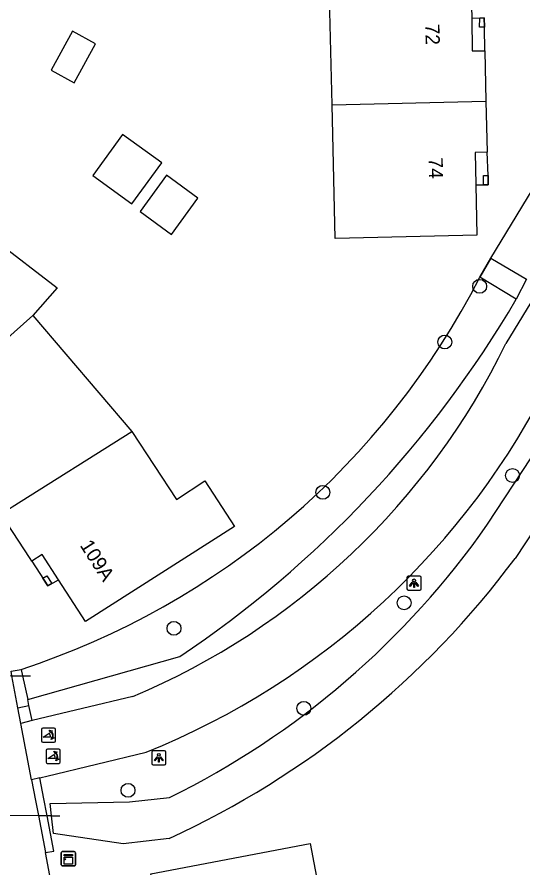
# Model space of a CAD drawing. Extents: x 159628 to 160723, y 388176 to 389416.
# Drawn here: x 160357.7 to 160393.4, y 388521 to 388580.9 of the extents above; entities that cross this region are included whole.
import ezdxf

# ---------------------------------------------------------------- set-up
doc = ezdxf.new("R2010")
doc.units = 0
for name, color, linetype in [('IMGEO_Berm_groen', 7, 'Continuous'), ('IMGEO_Boom', 7, 'Continuous'), ('IMGEO_Duiker', 7, 'Continuous'), ('IMGEO_Fietspad_gesloten', 7, 'Continuous'), ('IMGEO_Groenvoorziening', 7, 'Continuous'), ('IMGEO_Haag', 7, 'Continuous'), ('IMGEO_Hek', 7, 'Continuous'), ('IMGEO_Kast', 7, 'Continuous'), ('IMGEO_Lichtpunt', 7, 'Continuous'), ('IMGEO_Pand', 7, 'Continuous'), ('IMGEO_Pand_nummerreeks', 7, 'Continuous'), ('IMGEO_Pand_overbouw', 7, 'Continuous'), ('IMGEO_Poller', 7, 'Continuous'), ('IMGEO_Voetpad_open', 7, 'Continuous'), ('IMGEO_Waterloop', 7, 'Continuous')]:
    doc.layers.add(name, color=color, linetype=linetype)

msp = doc.modelspace()

# ---------------------------------------------------------------- linework, layer by layer
at = {"layer": 'IMGEO_Berm_groen'}
for points in [[(160393.603, 388562.441), (160392.884, 388561.036)], [(160358.771, 388531.357), (160358.545, 388532.413)], [(160360.13, 388524.66), (160359.823, 388524.662)]]:
    msp.add_lwpolyline(points, dxfattribs=at)
at = {"layer": 'IMGEO_Boom'}
for centre in [(160390.304, 388561.937), (160387.842, 388558.015), (160392.622, 388548.618), (160379.25, 388547.429), (160384.978, 388539.654), (160368.761, 388537.852), (160377.908, 388532.222), (160365.525, 388526.446)]:
    msp.add_circle(centre, 0.489, dxfattribs=at)
at = {"layer": 'IMGEO_Duiker'}
for points in [[(160343.691, 388534.69), (160343.899, 388534.687), (160344.033, 388534.686), (160348.062, 388534.635), (160353.201, 388534.57), (160353.63, 388534.565), (160357.347, 388534.518), (160357.672, 388534.514), (160358.083, 388534.508), (160358.659, 388534.501)], [(160345.437, 388524.758), (160345.67, 388524.756), (160345.929, 388524.755), (160349.925, 388524.728), (160355.076, 388524.694), (160359.212, 388524.666), (160359.727, 388524.663), (160360.13, 388524.66), (160360.715, 388524.656)]]:
    msp.add_lwpolyline(points, dxfattribs=at)
at = {"layer": 'IMGEO_Fietspad_gesloten'}
for points in [[(160405.715, 388580.159), (160392.155, 388557.919)], [(160365.865, 388533.055), (160358.771, 388531.357)], [(160358.771, 388531.357), (160357.961, 388531.163)], [(160358.724, 388527.189), (160357.961, 388531.163)], [(160359.308, 388527.329), (160359.413, 388527.354), (160359.805, 388527.448), (160366.792, 388529.124)], [(160359.308, 388527.329), (160358.724, 388527.189)]]:
    msp.add_lwpolyline(points, dxfattribs=at)
for centre, radius, start, end in [((160345.942, 388580.452), 51.414, 292.79949, 334.00691), ((160346.289, 388579.991), 54.844, 291.95332, 333.63542)]:
    msp.add_arc(centre, radius, start, end, dxfattribs=at)
at = {"layer": 'IMGEO_Groenvoorziening'}
msp.add_lwpolyline([(160390.322, 388562.575), (160391.082, 388563.91)], dxfattribs=at)
at = {"layer": 'IMGEO_Haag'}
for points in [[(160357.289, 388534.835), (160357.982, 388534.962)], [(160357.763, 388532.245), (160358.545, 388532.413)], [(160358.545, 388532.413), (160358.456, 388532.831)], [(160359.823, 388524.662), (160359.802, 388524.777), (160359.599, 388525.852), (160359.308, 388527.329)], [(160359.702, 388522.062), (160360.292, 388522.173), (160359.823, 388524.662)]]:
    msp.add_lwpolyline(points, dxfattribs=at)
at = {"layer": 'IMGEO_Hek'}
msp.add_lwpolyline([(160391.082, 388563.91), (160390.322, 388562.575)], dxfattribs=at)
at = {"layer": 'IMGEO_Kast'}
for p, q in [((160360.818, 388521.203), (160360.818, 388522.044)), ((160360.818, 388522.044), (160360.818, 388521.203)), ((160360.893, 388522.128), (160361.734, 388522.128)), ((160361.734, 388522.128), (160360.893, 388522.128)), ((160361.818, 388522.053), (160361.818, 388521.212)), ((160361.818, 388521.212), (160361.818, 388522.053)), ((160361.743, 388521.128), (160360.902, 388521.128)), ((160360.902, 388521.128), (160361.743, 388521.128))]:
    msp.add_line(p, q, dxfattribs=at)
for points in [[(160361.013, 388521.918), (160361.613, 388521.918), (160361.613, 388521.833), (160361.013, 388521.833), (160361.013, 388521.918)], [(160361.013, 388521.743), (160361.613, 388521.743), (160361.613, 388521.254), (160361.013, 388521.254), (160361.013, 388521.743)]]:
    msp.add_lwpolyline(points, dxfattribs=at)
msp.add_circle((160361.097, 388521.592), 0.0377, dxfattribs=at)
for centre, start, end in [((160360.896, 388522.05), 92.4484, 184.28452), ((160360.896, 388522.05), 92.4484, 184.28452), ((160361.74, 388522.05), 2.4484, 94.28452), ((160361.74, 388522.05), 2.4484, 94.28452), ((160360.896, 388521.206), 182.4484, 274.28452), ((160360.896, 388521.206), 182.4484, 274.28452), ((160361.74, 388521.206), 272.4484, 4.28452), ((160361.74, 388521.206), 272.4484, 4.28452)]:
    msp.add_arc(centre, 0.0779, start, end, dxfattribs=at)
at = {"layer": 'IMGEO_Lichtpunt'}
for p, q in [((160385.18, 388541.434), (160385.18, 388540.627)), ((160385.18, 388541.434), (160385.18, 388540.627)), ((160386.082, 388541.529), (160385.274, 388541.529)), ((160386.082, 388541.529), (160385.274, 388541.529)), ((160386.176, 388540.627), (160386.176, 388541.434)), ((160386.176, 388540.627), (160386.176, 388541.434)), ((160385.274, 388540.533), (160386.082, 388540.533)), ((160385.274, 388540.533), (160386.082, 388540.533)), ((160367.199, 388529.143), (160367.199, 388528.336)), ((160367.199, 388529.143), (160367.199, 388528.336)), ((160368.101, 388529.238), (160367.293, 388529.238)), ((160368.101, 388529.238), (160367.293, 388529.238)), ((160368.195, 388528.336), (160368.195, 388529.143)), ((160368.195, 388528.336), (160368.195, 388529.143)), ((160367.293, 388528.242), (160368.101, 388528.242)), ((160367.293, 388528.242), (160368.101, 388528.242))]:
    msp.add_line(p, q, dxfattribs=at)
for points in [[(160385.554, 388541.098), (160385.593, 388541.07), (160385.405, 388540.808), (160385.367, 388540.835), (160385.554, 388541.098)], [(160385.656, 388541.05), (160385.703, 388541.05), (160385.703, 388540.728), (160385.656, 388540.728), (160385.656, 388541.05)], [(160385.766, 388541.07), (160385.804, 388541.097), (160385.991, 388540.835), (160385.952, 388540.807), (160385.766, 388541.07)], [(160367.573, 388528.807), (160367.612, 388528.779), (160367.424, 388528.517), (160367.386, 388528.544), (160367.573, 388528.807)], [(160367.785, 388528.779), (160367.823, 388528.806), (160368.01, 388528.544), (160367.971, 388528.516), (160367.785, 388528.779)], [(160367.675, 388528.759), (160367.722, 388528.759), (160367.722, 388528.437), (160367.675, 388528.437), (160367.675, 388528.759)]]:
    msp.add_lwpolyline(points, dxfattribs=at)
for centre in [(160385.679, 388541.232), (160367.698, 388528.941)]:
    msp.add_circle(centre, 0.0994, dxfattribs=at)
for centre, start, end in [((160385.274, 388541.434), 90, 180), ((160385.274, 388541.434), 90, 180), ((160386.082, 388541.434), 0, 90), ((160386.082, 388541.434), 0, 90), ((160385.274, 388540.627), 180, 270), ((160385.274, 388540.627), 180, 270), ((160386.082, 388540.627), 270, 0), ((160386.082, 388540.627), 270, 360), ((160367.293, 388529.143), 90, 180), ((160367.293, 388529.143), 90, 180), ((160368.101, 388529.143), 0, 90), ((160368.101, 388529.143), 0, 90), ((160367.293, 388528.336), 180, 270), ((160367.293, 388528.336), 180, 270), ((160368.101, 388528.336), 270, 0), ((160368.101, 388528.336), 270, 360)]:
    msp.add_arc(centre, 0.0946, start, end, dxfattribs=at)
at = {"layer": 'IMGEO_Pand'}
for points in [[(160379.899, 388574.723), (160379.68, 388584.13), (160384.651, 388584.249), (160389.649, 388584.369), (160389.743, 388580.803), (160389.772, 388578.509), (160390.664, 388578.527), (160390.747, 388574.967)], [(160390.31, 388580.829), (160390.612, 388580.832), (160390.636, 388580.184), (160390.303, 388580.183), (160390.31, 388580.829)], [(160363.232, 388579.014), (160361.611, 388579.898), (160360.113, 388577.152), (160361.734, 388576.267), (160363.232, 388579.014)], [(160390.747, 388574.967), (160390.831, 388571.378), (160389.982, 388571.363), (160390.033, 388569.075), (160390.113, 388565.531), (160385.115, 388565.415), (160380.118, 388565.299), (160379.899, 388574.723)], [(160379.899, 388574.723), (160390.747, 388574.967)], [(160367.896, 388570.624), (160365.145, 388572.631), (160363.04, 388569.745), (160365.792, 388567.738), (160367.896, 388570.624)], [(160370.454, 388568.145), (160368.23, 388569.767), (160366.368, 388567.214), (160368.593, 388565.592), (160370.454, 388568.145)], [(160390.569, 388569.735), (160390.894, 388569.736), (160390.909, 388569.091), (160390.576, 388569.088), (160390.569, 388569.735)], [(160350.105, 388566.777), (160354.65, 388563.33), (160356.12, 388565.2), (160360.54, 388561.82), (160358.817, 388559.886)], [(160358.817, 388559.886), (160351.322, 388553.207)], [(160358.817, 388559.886), (160365.801, 388551.712)], [(160365.801, 388551.712), (160368.929, 388546.923), (160370.93, 388548.23), (160373.023, 388545.025), (160362.527, 388538.344), (160360.614, 388541.279), (160359.473, 388543.047), (160358.747, 388542.579), (160358.62, 388542.776), (160356.583, 388545.902), (160357.365, 388546.405)], [(160357.365, 388546.405), (160365.801, 388551.712)], [(160360.149, 388541.005), (160359.867, 388540.838), (160359.521, 388541.376), (160359.803, 388541.56), (160360.149, 388541.005)], [(160366.466, 388507.844), (160365.649, 388512.246), (160367.508, 388512.601), (160367.189, 388514.266), (160368.286, 388514.475), (160367.121, 388520.564), (160378.364, 388522.706), (160378.961, 388519.498), (160379.356, 388517.378), (160376.406, 388516.829), (160377.057, 388513.335), (160374.977, 388512.947), (160375.612, 388509.537)]]:
    msp.add_lwpolyline(points, dxfattribs=at)
at = {"layer": 'IMGEO_Pand_overbouw'}
for points in [[(160390.31, 388580.829), (160389.743, 388580.803), (160389.772, 388578.509), (160390.664, 388578.527), (160390.636, 388580.184), (160390.612, 388580.832)], [(160390.831, 388571.378), (160389.982, 388571.363), (160390.033, 388569.075), (160390.576, 388569.088), (160390.909, 388569.091), (160390.894, 388569.736)], [(160360.614, 388541.279), (160359.473, 388543.047), (160358.747, 388542.579), (160359.867, 388540.838)]]:
    msp.add_lwpolyline(points, close=True, dxfattribs=at)
at = {"layer": 'IMGEO_Poller'}
for p, q in [((160359.423, 388530.738), (160359.423, 388529.931)), ((160359.423, 388530.738), (160359.423, 388529.931)), ((160360.325, 388530.833), (160359.517, 388530.833)), ((160360.325, 388530.833), (160359.517, 388530.833)), ((160360.419, 388529.931), (160360.419, 388530.738)), ((160360.419, 388529.931), (160360.419, 388530.738)), ((160359.517, 388529.836), (160360.325, 388529.836)), ((160359.517, 388529.836), (160360.325, 388529.836)), ((160359.746, 388529.247), (160359.746, 388528.44)), ((160359.746, 388529.247), (160359.746, 388528.44)), ((160360.648, 388529.342), (160359.84, 388529.342)), ((160360.648, 388529.342), (160359.84, 388529.342)), ((160360.742, 388528.44), (160360.742, 388529.247)), ((160360.742, 388528.44), (160360.742, 388529.247)), ((160359.84, 388528.345), (160360.648, 388528.345)), ((160359.84, 388528.345), (160360.648, 388528.345))]:
    msp.add_line(p, q, dxfattribs=at)
for points in [[(160360.102, 388530.562), (160360.09, 388530.489), (160359.965, 388530.694)], [(160359.965, 388530.694), (160360.196, 388530.628), (160360.125, 388530.596)], [(160360.058, 388530.189), (160359.545, 388530.189), (160359.975, 388530.464)], [(160360.118, 388530.017), (160360.184, 388530.248), (160360.214, 388530.18)], [(160360.25, 388530.153), (160360.322, 388530.142), (160360.118, 388530.017)], [(160360.381, 388528.698), (160359.868, 388528.698), (160360.298, 388528.973)], [(160360.425, 388529.071), (160360.413, 388528.998), (160360.288, 388529.203)], [(160360.288, 388529.203), (160360.519, 388529.137), (160360.448, 388529.105)], [(160360.441, 388528.526), (160360.507, 388528.757), (160360.537, 388528.689)], [(160360.573, 388528.662), (160360.645, 388528.651), (160360.441, 388528.526)]]:
    msp.add_lwpolyline(points, dxfattribs=at)
for centre, radius, start, end in [((160359.517, 388530.738), 0.0946, 90, 180), ((160359.517, 388530.738), 0.0946, 90, 180), ((160359.744, 388530.249), 0.516, 349.35686, 42.29123), ((160360.325, 388530.738), 0.0946, 0, 90), ((160360.325, 388530.738), 0.0946, 0, 90), ((160359.73, 388530.239), 0.332, 351.32473, 42.4854), ((160359.744, 388530.249), 0.476, 351.75274, 41.16905), ((160359.517, 388529.931), 0.0946, 180, 270), ((160359.517, 388529.931), 0.0946, 180, 270), ((160360.325, 388529.931), 0.0946, 270, 0), ((160360.325, 388529.931), 0.0946, 270, 0), ((160359.84, 388529.247), 0.0946, 90, 180), ((160359.84, 388529.247), 0.0946, 90, 180), ((160360.053, 388528.748), 0.332, 351.32473, 42.4854), ((160360.067, 388528.758), 0.476, 351.75274, 41.16905), ((160360.067, 388528.758), 0.516, 349.35686, 42.29123), ((160360.648, 388529.247), 0.0946, 0, 90), ((160360.648, 388529.247), 0.0946, 0, 90), ((160359.84, 388528.44), 0.0946, 180, 270), ((160359.84, 388528.44), 0.0946, 180, 270), ((160360.648, 388528.44), 0.0946, 270, 0), ((160360.648, 388528.44), 0.0946, 270, 0)]:
    msp.add_arc(centre, radius, start, end, dxfattribs=at)
at = {"layer": 'IMGEO_Voetpad_open'}
for points in [[(160391.082, 388563.91), (160395.137, 388570.551), (160394.778, 388588.369)], [(160391.082, 388563.91), (160393.603, 388562.441)], [(160357.763, 388532.245), (160357.347, 388534.518), (160357.289, 388534.835)], [(160357.961, 388531.163), (160357.763, 388532.245)], [(160358.724, 388527.189), (160359.01, 388525.738), (160359.212, 388524.666), (160359.702, 388522.062)], [(160364.48, 388496.683), (160363.856, 388500), (160359.702, 388522.062)]]:
    msp.add_lwpolyline(points, dxfattribs=at)
at = {"layer": 'IMGEO_Waterloop'}
for points in [[(160392.884, 388561.036), (160390.322, 388562.575)], [(160390.866, 388545.19), (160399.448, 388558.235), (160400.605, 388557.491)], [(160401.953, 388556.623), (160392.807, 388542.778)], [(160358.456, 388532.831), (160369.171, 388535.876)], [(160357.982, 388534.962), (160358.083, 388534.508), (160358.456, 388532.831)], [(160360.13, 388524.66), (160360.031, 388525.509), (160365.62, 388525.643), (160368.451, 388525.943)], [(160368.426, 388523.059), (160365.177, 388522.67), (160360.276, 388523.404), (160360.13, 388524.66)]]:
    msp.add_lwpolyline(points, dxfattribs=at)
for centre, radius, start, end in [((160340.606, 388588.057), 55.866, 288.12125, 332.86242), ((160326.241, 388600.092), 77.244, 303.76395, 329.62782), ((160342.272, 388579.106), 59.259, 296.21657, 325.08656), ((160341.921, 388580.762), 63.5, 294.67079, 323.26007)]:
    msp.add_arc(centre, radius, start, end, dxfattribs=at)

# ---------------------------------------------------------------- texts
at = {"layer": 'IMGEO_Pand_nummerreeks'}
for s, rotation, p in [('72', 271.41097, (160386.465, 388580.408)), ('74', 271.41097, (160386.697, 388570.986)), ('109A', 302.56671, (160362.1, 388543.696))]:
    msp.add_text(s, height=1, rotation=rotation, dxfattribs=at).set_placement(p)

doc.saveas('drawing.dxf')
